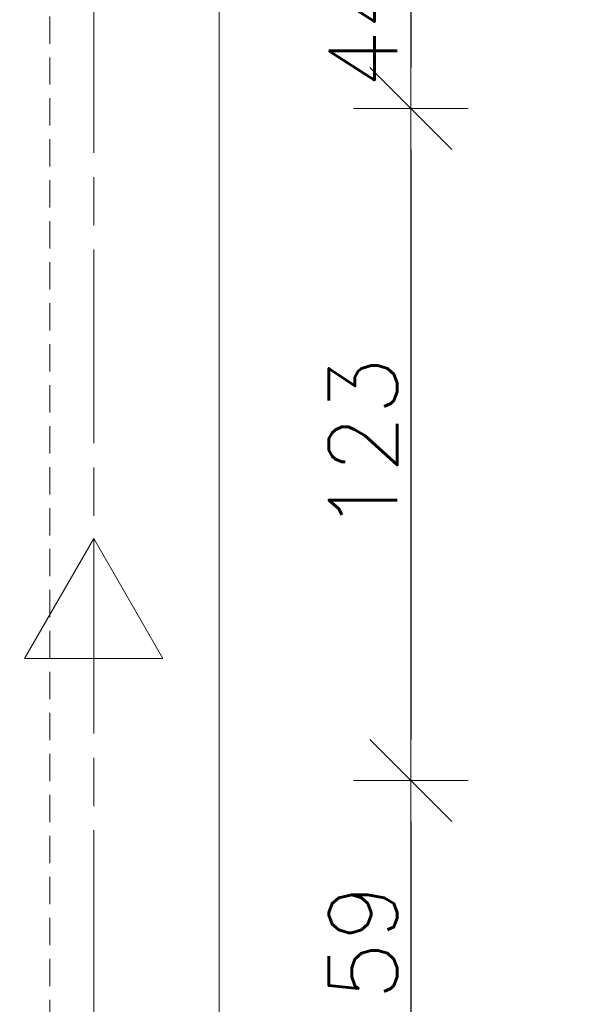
# Model space of a CAD drawing. Header units: millimetres. Extents: x 23192 to 177760, y -399809 to -79279.
# Tile 666 of 865: x 75169 to 75270, y -198558 to -198377. Entities that reach past the tile are written whole.
import ezdxf

# ---------------------------------------------------------------- set-up
doc = ezdxf.new("R2010")
doc.units = ezdxf.units.MM
doc.linetypes.add('CARKOVANA', pattern=[7.5, 5, -2.5])
doc.linetypes.add('CHAIN', pattern=[0.3543, 0.2362, -0.0295, 0.0591, -0.0295])
doc.layers.get('0').update_dxf_attribs({"lineweight": 0})
doc.layers.add('!! 0_ramki', color=66, linetype='Continuous', lineweight=9, plot=False)
doc.layers.add('!! 1_droga ewakuacyjna', color=3, linetype='CHAIN', lineweight=20)
doc.layers.add('!! wymiary osi', color=250, linetype='Continuous', lineweight=9)
doc.layers.add('!! 1_Wyburzenia', color=252, linetype='CARKOVANA', lineweight=13, true_color=0x696969)
doc.styles.add('TXT', font='simplex.shx')
doc.dimstyles.new('DIM50', dxfattribs={"dimscale": 5, "dimtxt": 2.5, "dimasz": 1.5, "dimexe": 0, "dimexo": 0, "dimgap": 0.5, "dimtad": 1, "dimdec": 4, "dimrnd": 0.5, "dimdsep": 46, "dimtxsty": 'TXT', "dimblk1": 'TICK1', "dimblk2": 'TICK1', "dimsah": 1, "dimcen": 0, "dimse1": 1, "dimse2": 1, "dimclrd": 1, "dimclre": 7, "dimclrt": 9, "dimadec": 0, "dimazin": 0, "dimtfac": 1, "dimtdec": 4, "dimtmove": 2, "dimatfit": 3, "dimldrblk": 'TICK1', "dimfxl": 1, "dimtolj": 1, "dimarcsym": 0})

# ---------------------------------------------------------------- blocks, each defined once
blk = doc.blocks.new('TICK1')
at = {"color": 0}
for p, q in [((0, -1.4), (0, 1.4)), ((0, 0), (-1, 0))]:
    blk.add_line(p, q, dxfattribs=at)
at = {"color": 2}
blk.add_line((-1, -1), (1, 1), dxfattribs=at)
blk = doc.blocks.new('*D3359')
at = {"layer": '!! wymiary osi', "color": 1, "lineweight": -2, "transparency": 16777216}
blk.add_line((75240.21, -198356.41), (75240.21, -198386.09), dxfattribs=at)
at = {"layer": 'DEFPOINTS', "color": 0, "transparency": 16777216}
for p in [(75269.92, -198348.91), (75240.21, -198393.59), (75267.99, -198393.59)]:
    blk.add_point(p, dxfattribs=at)
at = {"layer": '!! wymiary osi', "color": 1, "lineweight": -2, "transparency": 16777216, "xscale": 7.5, "yscale": 7.5, "zscale": 7.5}
for p, rotation in [((75240.21, -198348.91), 90), ((75240.21, -198393.59), 270)]:
    blk.add_blockref('TICK1', p, dxfattribs=dict(at, rotation=rotation))
at = {"layer": '!! wymiary osi', "color": 9, "transparency": 16777216, "insert": (75231.46, -198371.25), "char_height": 12.5, "attachment_point": 5, "rotation": 90, "style": 'TXT'}
blk.add_mtext('\\A1;44.5', dxfattribs=at)
blk = doc.blocks.new('*D3360')
at = {"layer": '!! wymiary osi', "color": 1, "lineweight": -2, "transparency": 16777216}
blk.add_line((75240.21, -198401.09), (75240.21, -198509.09), dxfattribs=at)
at = {"layer": 'DEFPOINTS', "color": 0, "transparency": 16777216}
for p in [(75267.99, -198393.59), (75240.21, -198516.59), (75267.99, -198516.59)]:
    blk.add_point(p, dxfattribs=at)
at = {"layer": '!! wymiary osi', "color": 1, "lineweight": -2, "transparency": 16777216, "xscale": 7.5, "yscale": 7.5, "zscale": 7.5}
for p, rotation in [((75240.21, -198393.59), 90), ((75240.21, -198516.59), 270)]:
    blk.add_blockref('TICK1', p, dxfattribs=dict(at, rotation=rotation))
at = {"layer": '!! wymiary osi', "color": 9, "transparency": 16777216, "insert": (75231.46, -198455.09), "char_height": 12.5, "attachment_point": 5, "rotation": 90, "style": 'TXT'}
blk.add_mtext('\\A1;123', dxfattribs=at)
blk = doc.blocks.new('*D3361')
at = {"layer": '!! wymiary osi', "color": 1, "lineweight": -2, "transparency": 16777216}
blk.add_line((75240.21, -198524.09), (75240.21, -198568.12), dxfattribs=at)
at = {"layer": 'DEFPOINTS', "color": 0, "transparency": 16777216}
for p in [(75267.99, -198516.59), (75240.21, -198575.62), (75269.61, -198575.62)]:
    blk.add_point(p, dxfattribs=at)
at = {"layer": '!! wymiary osi', "color": 1, "lineweight": -2, "transparency": 16777216, "xscale": 7.5, "yscale": 7.5, "zscale": 7.5}
for p, rotation in [((75240.21, -198516.59), 90), ((75240.21, -198575.62), 270)]:
    blk.add_blockref('TICK1', p, dxfattribs=dict(at, rotation=rotation))
at = {"layer": '!! wymiary osi', "color": 9, "transparency": 16777216, "insert": (75231.46, -198546.1), "char_height": 12.5, "attachment_point": 5, "rotation": 90, "style": 'TXT'}
blk.add_mtext('\\A1;59', dxfattribs=at)
blk = doc.blocks.new('oznaczenie przekroi')
at = {"layer": '!! 1_Wyburzenia'}
blk.add_lwpolyline([(88789.92, -193651.73), (88789.92, -199799.74)], dxfattribs=at)

msp = doc.modelspace()

# ---------------------------------------------------------------- linework, layer by layer
at = {"layer": '!! 0_ramki'}
msp.add_lwpolyline([(71005.14101, -197114.84055), (75205.14101, -197114.84055), (75205.14101, -200084.84055), (71005.14101, -200084.84055)], close=True, dxfattribs=at)
at = {"layer": '!! 1_droga ewakuacyjna', "ltscale": 150}
msp.add_lwpolyline([(76156.05976, -198720.59074), (75182.14296, -198720.59074), (75182.14296, -198267.91336), (75269.92327, -198267.91336)], dxfattribs=at)
msp.add_lwpolyline([(75182.14296, -198472.31823), (75194.80646, -198494.25205), (75169.47947, -198494.25205)], close=True, dxfattribs=at)

# ---------------------------------------------------------------- block references
at = {"layer": '!! 1_Wyburzenia'}
msp.add_blockref('oznaczenie przekroi', (-13615.83086, 0), dxfattribs=at)

# ---------------------------------------------------------------- dimensions: what is measured, and where the dimension line sits
at = {"layer": '!! wymiary osi'}
for base, p1, p2, picture, middle in [((75240.20901, -198393.5883), (75269.92327, -198348.91324), (75267.98948, -198393.5883), '*D3359', (75231.45901, -198371.25077)), ((75240.20901, -198516.5883), (75267.98948, -198393.5883), (75267.98948, -198516.5883), '*D3360', (75231.45901, -198455.0883)), ((75240.20901, -198575.619055), (75267.989478, -198516.588303), (75269.613273, -198575.619055), '*D3361', (75231.45901, -198546.103679))]:
    dim = msp.add_linear_dim(base=base, p1=p1, p2=p2, angle=90, dimstyle='DIM50', dxfattribs=at)
    dim.commit()
    dim.dimension.update_dxf_attribs({"geometry": picture, "text_midpoint": middle})

doc.saveas('drawing.dxf')
